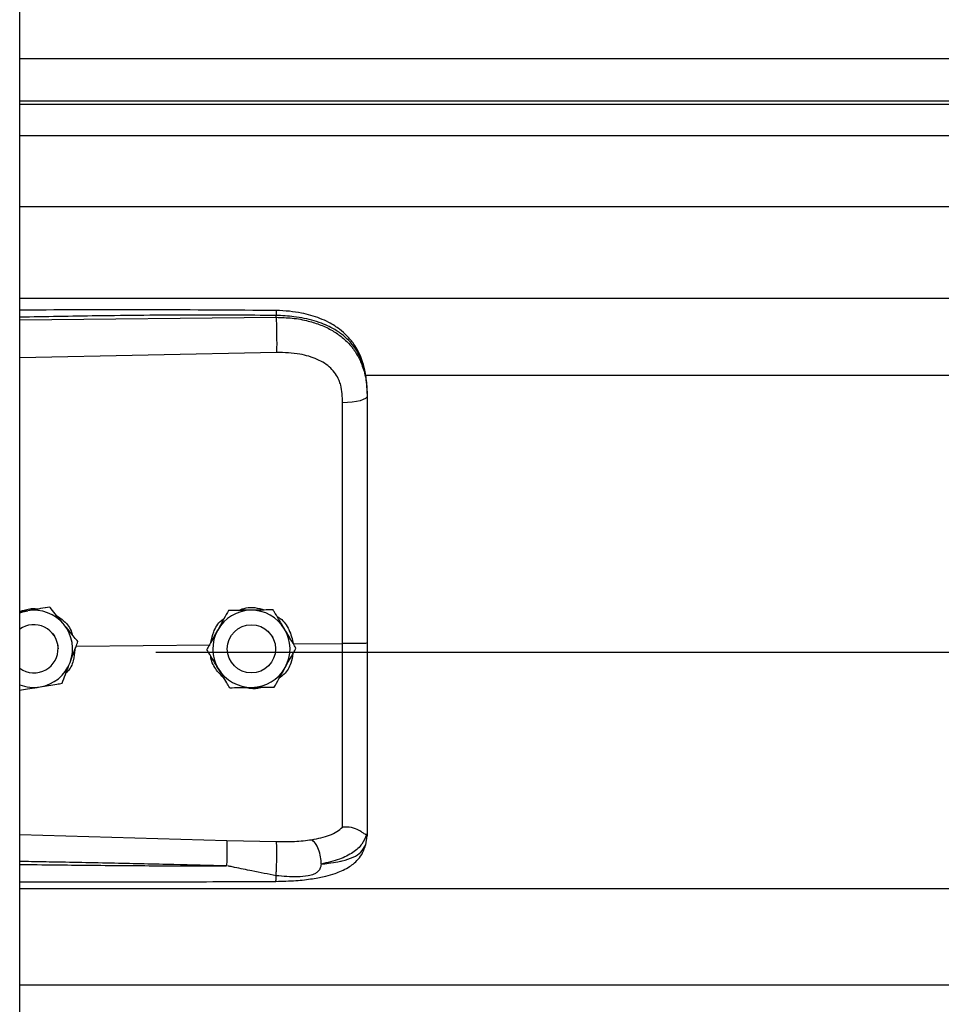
# Model space of a CAD drawing. Header units: inches. Extents: x 170 to 284, y 215 to 248.
# Tile 722 of 1056: x 227.164 to 227.368, y 222.146 to 222.364. Entities that reach past the tile are written whole.
import ezdxf

# ---------------------------------------------------------------- set-up
doc = ezdxf.new("R2010")
doc.units = ezdxf.units.IN
doc.header["$LTSCALE"] = 0.25
doc.header["$MEASUREMENT"] = 0
doc.layers.add('RH TOP OF HOOD', color=7, linetype='Continuous')

msp = doc.modelspace()

# ---------------------------------------------------------------- linework, layer by layer
at = {"layer": 'RH TOP OF HOOD'}
for p, q in [((227.163613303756, 220.1328032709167), (227.163613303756, 224.3332527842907)), ((227.163613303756, 222.3556119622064), (231.195933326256, 222.3556119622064)), ((231.195933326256, 222.3461266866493), (227.163613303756, 222.3461266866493)), ((227.163613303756, 222.3454873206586), (231.195933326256, 222.3454873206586)), ((227.163613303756, 222.3384692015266), (231.195933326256, 222.3384692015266)), ((227.163613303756, 222.3227851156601), (231.195933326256, 222.3227851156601)), ((227.163613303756, 222.3023971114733), (231.195933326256, 222.3023971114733)), ((227.163613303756, 222.2976487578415), (227.2204605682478, 222.2981854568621)), ((227.2204605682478, 222.2981854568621), (227.2204605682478, 222.2985968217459)), ((227.2205565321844, 222.2903966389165), (227.163613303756, 222.2891870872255)), ((227.2401614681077, 222.2853214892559), (231.119382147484, 222.2853214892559)), ((227.240656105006, 222.2812622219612), (227.240656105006, 222.28077390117)), ((227.1702658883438, 222.2339169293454), (227.1693373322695, 222.2337658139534)), ((227.1702658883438, 222.2339152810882), (227.1702658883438, 222.2339169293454)), ((227.1653878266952, 222.2331207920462), (227.163613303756, 222.2328319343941)), ((227.2099049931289, 222.2331571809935), (227.2099049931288, 222.2331588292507)), ((227.2197884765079, 222.2333054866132), (227.2197884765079, 222.2333071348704)), ((227.1709067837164, 222.2280566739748), (227.1712977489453, 222.2275116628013)), ((227.2186290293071, 222.2285799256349), (227.2195679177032, 222.2274160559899)), ((227.2195679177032, 222.2274160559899), (227.2197099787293, 222.2271629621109)), ((227.1761474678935, 222.2252782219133), (227.205845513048, 222.2255625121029)), ((227.1765196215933, 222.2262604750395), (227.1765196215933, 222.2262621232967)), ((227.2096249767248, 222.224671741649), (227.2096585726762, 222.2252703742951)), ((227.2203072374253, 222.2251118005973), (227.2203253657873, 222.2246717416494)), ((227.2242848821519, 222.2257390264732), (227.2351984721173, 222.2258434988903)), ((227.1721136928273, 222.224670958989), (227.1721136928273, 222.2246717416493)), ((227.193781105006, 222.2239290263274), (231.165765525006, 222.2239290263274)), ((227.2050916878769, 222.2245236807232), (227.2050916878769, 222.2245253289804)), ((227.2096249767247, 222.2246717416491), (227.2096249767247, 222.2246709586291)), ((227.2203253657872, 222.2246709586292), (227.2203253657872, 222.2246717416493)), ((227.2248586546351, 222.2248202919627), (227.2248586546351, 222.2248219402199)), ((227.240656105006, 222.1837208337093), (227.240656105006, 222.1831920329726)), ((227.163613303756, 222.1835153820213), (227.2095489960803, 222.1821835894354)), ((227.2095489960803, 222.1821835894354), (227.2205346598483, 222.1819214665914)), ((227.2403164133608, 222.1812068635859), (227.240656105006, 222.1831920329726)), ((227.163613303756, 222.171543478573), (231.195933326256, 222.171543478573)), ((227.163613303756, 222.1501644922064), (231.195933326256, 222.1501644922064))]:
    msp.add_line(p, q, dxfattribs=at)
at = {"layer": 'RH TOP OF HOOD', "flags": 128}
for points in [[(227.240656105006, 222.28077390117), (227.2405521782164, 222.2804781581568), (227.2402442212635, 222.2801932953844), (227.239743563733, 222.2799297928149), (227.2390686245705, 222.2796973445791), (227.238244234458, 222.2795045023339), (227.2373007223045, 222.2793583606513), (227.2362727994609, 222.2792642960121), (227.235198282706, 222.2792257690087)], [(227.163613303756, 222.2326313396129), (227.1642967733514, 222.2328689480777), (227.1653878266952, 222.2331207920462)], [(227.1720481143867, 222.2255068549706), (227.1720936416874, 222.2251345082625), (227.1721136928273, 222.2246717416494)]]:
    msp.add_lwpolyline(points, dxfattribs=at)
at = {"layer": 'RH TOP OF HOOD'}
msp.add_circle((227.2149751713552, 222.224670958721), 0.005350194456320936, dxfattribs=at)
for centre, radius, start, end in [((227.1667634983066, 222.2246717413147), 0.00856031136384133, 39.24773070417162, 99.24772960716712), ((227.2149751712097, 222.2246717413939), 0.00856031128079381, 90.85968127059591, 150.8596805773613), ((227.2149751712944, 222.2246717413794), 0.008560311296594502, 30.85968260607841, 90.85968183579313), ((227.1667634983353, 222.2246709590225), 0.005350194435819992, 300.0097421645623, 126.0718999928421), ((227.1667634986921, 222.2246717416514), 0.008560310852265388, 339.2477292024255, 39.24773059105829), ((227.2149751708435, 222.2246717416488), 0.00856031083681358, 150.8596808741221, 210.8596823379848), ((227.2149751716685, 222.2246717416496), 0.008560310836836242, 330.8596808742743, 30.85968233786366), ((227.166763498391, 222.2246717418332), 0.008560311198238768, 279.2477290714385, 339.2477287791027), ((227.1667634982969, 222.2246709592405), 0.005350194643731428, 233.9281021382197, 300.0097413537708), ((227.2149751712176, 222.224671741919), 0.008560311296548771, 210.8596826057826, 270.8596818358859), ((227.2149751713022, 222.2246717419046), 0.008560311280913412, 270.8596812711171, 330.8596805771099), ((227.1667634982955, 222.2246717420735), 0.008560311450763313, 248.4076756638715, 279.2477294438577)]:
    msp.add_arc(centre, radius, start, end, dxfattribs=at)
for points, knots in [([(227.2204419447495, 222.299688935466), (227.2112249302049, 222.2997568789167), (227.1931380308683, 222.2998902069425), (227.17419448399, 222.2998328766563), (227.1644687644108, 222.2997800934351), (227.163613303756, 222.299775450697)], [0, 0, 0, 0, 0.4865830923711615, 0.9548405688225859, 1, 1, 1, 1]), ([(227.2204417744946, 222.2996730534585), (227.2204429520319, 222.2996770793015), (227.2204469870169, 222.2996908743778), (227.2204522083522, 222.2995759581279), (227.2204588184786, 222.2992831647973), (227.2204598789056, 222.2988672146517), (227.2204605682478, 222.2985968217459)], [0, 0, 0, 0, 0.09787641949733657, 0.3353863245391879, 0.5679606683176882, 1, 1, 1, 1]), ([(227.2405696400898, 222.2833053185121), (227.2404506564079, 222.2843757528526), (227.2402352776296, 222.2863134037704), (227.2394903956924, 222.2888320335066), (227.2386331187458, 222.2907417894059), (227.2375579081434, 222.2924944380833), (227.236242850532, 222.294082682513), (227.2347721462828, 222.295377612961), (227.2333984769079, 222.2963374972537), (227.2319558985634, 222.2971689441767), (227.2295777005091, 222.2982360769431), (227.2266412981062, 222.299048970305), (227.2233323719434, 222.2995774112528), (227.2214406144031, 222.2996504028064), (227.2204419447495, 222.299688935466)], [0, 0, 0, 0, 0.1084465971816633, 0.1963050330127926, 0.2691828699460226, 0.3279968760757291, 0.4149595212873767, 0.4916410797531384, 0.5389760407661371, 0.5941910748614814, 0.6694152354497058, 0.8148545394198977, 0.9022606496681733, 1, 1, 1, 1]), ([(227.2204605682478, 222.2985968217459), (227.2141547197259, 222.2986361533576), (227.2009156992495, 222.2987187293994), (227.1819660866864, 222.2985375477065), (227.169325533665, 222.2983165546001), (227.163613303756, 222.2982166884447)], [0, 0, 0, 0, 0.3326703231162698, 0.6984356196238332, 1, 1, 1, 1]), ([(227.240656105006, 222.2812622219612), (227.240593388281, 222.2826186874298), (227.2404749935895, 222.2851793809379), (227.2395054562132, 222.2886703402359), (227.2382162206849, 222.291082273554), (227.2368523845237, 222.2927849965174), (227.2357694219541, 222.2938283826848), (227.2347104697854, 222.2946568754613), (227.2337210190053, 222.2953168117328), (227.2324866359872, 222.2960118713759), (227.2308926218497, 222.2967375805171), (227.2282289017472, 222.2976456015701), (227.2246938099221, 222.2984055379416), (227.2217872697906, 222.2985368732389), (227.2204605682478, 222.2985968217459)], [0, 0, 0, 0, 0.1307156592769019, 0.2467609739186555, 0.3577928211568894, 0.4170971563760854, 0.4791482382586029, 0.5177152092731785, 0.5590896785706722, 0.6032945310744, 0.6633484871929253, 0.735369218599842, 0.8792082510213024, 1, 1, 1, 1]), ([(227.2204605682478, 222.2981854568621), (227.2204822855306, 222.2976096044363), (227.2205273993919, 222.2964133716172), (227.2205684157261, 222.2941883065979), (227.2205816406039, 222.2920109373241), (227.2205646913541, 222.290921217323), (227.2205565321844, 222.2903966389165)], [0, 0, 0, 0, 0.2406941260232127, 0.499999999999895, 0.7593058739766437, 1, 1, 1, 1]), ([(227.2204605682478, 222.2981854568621), (227.2216573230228, 222.2981537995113), (227.2240896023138, 222.2980894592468), (227.2274191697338, 222.297470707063), (227.2303975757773, 222.2965275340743), (227.2329292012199, 222.2953139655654), (227.2351748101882, 222.2937680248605), (227.2370374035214, 222.2919328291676), (227.2385310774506, 222.2897976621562), (227.2397003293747, 222.2872431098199), (227.240497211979, 222.2841667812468), (227.240602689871, 222.2819144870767), (227.240656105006, 222.28077390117)], [0, 0, 0, 0, 0.1094013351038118, 0.2223468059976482, 0.315179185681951, 0.4102231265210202, 0.5012749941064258, 0.5946006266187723, 0.6834485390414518, 0.7745330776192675, 0.8858211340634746, 1, 1, 1, 1]), ([(227.2347726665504, 222.2831590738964), (227.2347726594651, 222.283159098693), (227.2346701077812, 222.2835180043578), (227.2341749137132, 222.2849241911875), (227.2326388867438, 222.2871268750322), (227.2295718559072, 222.2890301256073), (227.2254556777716, 222.2902417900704), (227.2223029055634, 222.29034144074), (227.2205565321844, 222.2903966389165)], [0, 0, 0, 0, 4.497367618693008e-06, 0.06509473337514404, 0.261670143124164, 0.4753105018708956, 0.709365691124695, 1, 1, 1, 1]), ([(227.235198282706, 222.2792257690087), (227.2351283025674, 222.2805504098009), (227.2350583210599, 222.2818750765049), (227.234772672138, 222.2831590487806), (227.2347726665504, 222.2831590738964)], [0, 0, 0, 0, 0.999980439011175, 1, 1, 1, 1]), ([(227.240656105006, 222.28077390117), (227.240656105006, 222.2771437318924), (227.240656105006, 222.2698728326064), (227.240656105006, 222.2587920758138), (227.240656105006, 222.2476094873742), (227.240656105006, 222.2366408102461), (227.240656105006, 222.2293929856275), (227.240656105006, 222.2259131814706)], [0, 0, 0, 0, 0.2027568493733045, 0.4061035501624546, 0.60886041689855, 0.8122072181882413, 1, 1, 1, 1]), ([(227.2351984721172, 222.2258435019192), (227.2351984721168, 222.2258435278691), (227.235198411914, 222.2292298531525), (227.2351983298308, 222.2362765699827), (227.2351982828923, 222.2469497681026), (227.2351982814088, 222.2578258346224), (227.2351982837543, 222.2686131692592), (227.2351982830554, 222.2756882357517), (227.235198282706, 222.2792257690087)], [0, 0, 0, 0, 1.439079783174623e-06, 0.1877923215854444, 0.3908439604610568, 0.5938956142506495, 0.796947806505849, 1, 1, 1, 1]), ([(227.1702658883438, 222.2339152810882), (227.1695903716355, 222.2338052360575), (227.1682234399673, 222.233582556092), (227.1665583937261, 222.2333113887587), (227.1656051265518, 222.2331561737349), (227.1653878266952, 222.2331207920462)], [0, 0, 0, 0, 0.42997043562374, 0.870060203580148, 0.9999999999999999, 0.9999999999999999, 0.9999999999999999, 0.9999999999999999]), ([(227.1733927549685, 222.2300897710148), (227.173269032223, 222.2302412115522), (227.1723013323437, 222.231425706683), (227.1712402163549, 222.2327244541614), (227.1703608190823, 222.2338007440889), (227.1702658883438, 222.2339169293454)], [0, 0, 0, 0, 0.1156468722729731, 0.9045342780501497, 1, 1, 1, 1]), ([(227.1733927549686, 222.2300876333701), (227.173269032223, 222.2302390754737), (227.1723013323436, 222.2314235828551), (227.1712402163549, 222.2327225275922), (227.1703608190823, 222.2337990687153), (227.1702658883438, 222.2339152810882)], [0, 0, 0, 0, 0.115646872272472, 0.9045342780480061, 1, 1, 1, 1]), ([(227.2120514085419, 222.2331911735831), (227.2126203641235, 222.2334044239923), (227.2138018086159, 222.2338472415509), (227.2158463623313, 222.2339023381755), (227.2171835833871, 222.2334955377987), (227.217895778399, 222.2332788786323)], [0, 0, 0, 0, 0.3027399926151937, 0.6286439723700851, 1, 1, 1, 1]), ([(227.163613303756, 222.2329508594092), (227.1644509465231, 222.2332314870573), (227.1658601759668, 222.2337036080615), (227.1673332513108, 222.2335849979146), (227.1679307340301, 222.2335368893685)], [0, 0, 0, 0, 0.5943977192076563, 1, 1, 1, 1]), ([(227.1715370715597, 222.2322209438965), (227.1721864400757, 222.2317931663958), (227.1736774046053, 222.230810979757), (227.1749790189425, 222.2290785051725), (227.1752549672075, 222.2278421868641), (227.1753103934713, 222.227593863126)], [0, 0, 0, 0, 0.3814222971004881, 0.875754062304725, 1, 1, 1, 1]), ([(227.2099049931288, 222.2331588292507), (227.2095717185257, 222.2325611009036), (227.2088973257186, 222.2313515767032), (227.2080758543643, 222.2298781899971), (227.2076055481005, 222.2290346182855), (227.2074983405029, 222.2288423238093)], [0, 0, 0, 0, 0.4299704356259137, 0.8700602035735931, 1, 1, 1, 1]), ([(227.2099049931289, 222.2331571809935), (227.2095717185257, 222.2325593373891), (227.2088973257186, 222.2313495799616), (227.2080758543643, 222.229876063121), (227.2076055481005, 222.2290324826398), (227.2074983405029, 222.2288401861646)], [0, 0, 0, 0, 0.4299704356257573, 0.8700602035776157, 1, 1, 1, 1]), ([(227.2148467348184, 222.2332332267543), (227.2135746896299, 222.2332141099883), (227.2118781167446, 222.2331886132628), (227.2102999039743, 222.2331647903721), (227.2099049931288, 222.2331588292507)], [0, 0, 0, 0, 0.7497733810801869, 0.9999999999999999, 0.9999999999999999, 0.9999999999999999, 0.9999999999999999]), ([(227.2148467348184, 222.2332310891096), (227.21357468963, 222.2332120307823), (227.2118781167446, 222.2331866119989), (227.2102999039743, 222.2331630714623), (227.2099049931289, 222.2331571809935)], [0, 0, 0, 0, 0.749773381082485, 1, 1, 1, 1]), ([(227.2197884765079, 222.2333071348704), (227.2191041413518, 222.2332969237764), (227.2177193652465, 222.2332762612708), (227.216032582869, 222.2332510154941), (227.2150668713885, 222.233236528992), (227.2148467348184, 222.2332332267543)], [0, 0, 0, 0, 0.4299704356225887, 0.870060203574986, 0.9999999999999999, 0.9999999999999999, 0.9999999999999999, 0.9999999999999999]), ([(227.2197884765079, 222.2333054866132), (227.2191041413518, 222.233295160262), (227.2177193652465, 222.2332742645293), (227.2160325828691, 222.233248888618), (227.2150668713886, 222.2332343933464), (227.2148467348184, 222.2332310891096)], [0, 0, 0, 0, 0.4299704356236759, 0.8700602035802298, 1, 1, 1, 1]), ([(227.2223235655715, 222.229064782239), (227.2222232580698, 222.2292326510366), (227.2214387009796, 222.2305456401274), (227.2205784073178, 222.2319852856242), (227.2198654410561, 222.2331783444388), (227.2197884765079, 222.2333071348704)], [0, 0, 0, 0, 0.1156468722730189, 0.9045342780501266, 1, 1, 1, 1]), ([(227.2223235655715, 222.2290626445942), (227.2222232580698, 222.2292305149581), (227.2214387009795, 222.2305435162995), (227.2205784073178, 222.231983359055), (227.2198654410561, 222.2331766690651), (227.2197884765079, 222.2333054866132)], [0, 0, 0, 0, 0.1156468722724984, 0.9045342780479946, 1, 1, 1, 1]), ([(227.2206633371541, 222.2318431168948), (227.2209084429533, 222.2316952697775), (227.2220412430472, 222.2310119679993), (227.223515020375, 222.2289125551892), (227.2240221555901, 222.2268220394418), (227.2242848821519, 222.2257390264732)], [0, 0, 0, 0, 0.1174426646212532, 0.5427821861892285, 1, 1, 1, 1]), ([(227.1765196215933, 222.2262621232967), (227.1762555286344, 222.2265854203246), (227.1752563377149, 222.2278086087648), (227.174182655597, 222.22912287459), (227.1733927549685, 222.2300897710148)], [0, 0, 0, 0, 0.2643068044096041, 1, 1, 1, 1]), ([(227.1765196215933, 222.2262604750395), (227.1762555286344, 222.2265836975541), (227.1752563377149, 222.2278066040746), (227.174182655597, 222.2291207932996), (227.1733927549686, 222.2300876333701)], [0, 0, 0, 0, 0.2643068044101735, 1, 1, 1, 1]), ([(227.2060093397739, 222.2261714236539), (227.2061717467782, 222.2269233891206), (227.2065506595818, 222.2286778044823), (227.2076800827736, 222.2305183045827), (227.2087198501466, 222.2312496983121), (227.2089184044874, 222.2313893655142)], [0, 0, 0, 0, 0.3776771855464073, 0.8811610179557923, 1, 1, 1, 1]), ([(227.2074983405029, 222.2288423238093), (227.2068788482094, 222.2277311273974), (227.2060526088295, 222.2262490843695), (227.2052840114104, 222.2248703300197), (227.2050916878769, 222.2245253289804)], [0, 0, 0, 0, 0.7497733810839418, 0.9999999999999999, 0.9999999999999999, 0.9999999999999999, 0.9999999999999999]), ([(227.2074983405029, 222.2288401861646), (227.2068788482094, 222.2277290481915), (227.2060526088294, 222.2262470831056), (227.2052840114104, 222.2248686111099), (227.2050916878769, 222.2245236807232)], [0, 0, 0, 0, 0.7497733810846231, 1, 1, 1, 1]), ([(227.2248586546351, 222.2248219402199), (227.2246445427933, 222.2251803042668), (227.2238344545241, 222.2265361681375), (227.2229639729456, 222.2279930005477), (227.2223235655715, 222.229064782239)], [0, 0, 0, 0, 0.2643068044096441, 1, 1, 1, 1]), ([(227.2248586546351, 222.2248202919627), (227.2246445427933, 222.2251785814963), (227.2238344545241, 222.2265341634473), (227.2229639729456, 222.2279909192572), (227.2223235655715, 222.2290626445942)], [0, 0, 0, 0, 0.2643068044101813, 1, 1, 1, 1]), ([(227.1747684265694, 222.2216385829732), (227.1752191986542, 222.2228282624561), (227.1758204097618, 222.2244149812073), (227.1763796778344, 222.2258911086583), (227.1765196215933, 222.2262604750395)], [0, 0, 0, 0, 0.7497733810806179, 1, 1, 1, 1]), ([(227.2351982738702, 222.1851529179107), (227.2351982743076, 222.1854156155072), (227.2351982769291, 222.1869900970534), (227.2351982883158, 222.1904214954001), (227.2351983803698, 222.1960228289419), (227.2351986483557, 222.2024626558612), (227.2351990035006, 222.2096886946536), (227.2351992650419, 222.2175635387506), (227.2351992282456, 222.2230915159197), (227.2351991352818, 222.2258434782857), (227.2351991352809, 222.2258435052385)], [0, 0, 0, 0, 0.03155846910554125, 0.1891461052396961, 0.3467338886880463, 0.5043277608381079, 0.6619226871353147, 0.8309600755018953, 0.9999983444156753, 1, 1, 1, 1]), ([(227.240656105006, 222.2259131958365), (227.240574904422, 222.2259018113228), (227.240412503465, 222.2258790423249), (227.2391596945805, 222.2258510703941), (227.2373622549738, 222.2258350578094), (227.2359201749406, 222.2258406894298), (227.2351991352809, 222.2258435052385)], [0, 0, 0, 0, 0.2500007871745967, 0.5000009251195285, 0.7500005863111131, 1, 1, 1, 1]), ([(227.240656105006, 222.2259131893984), (227.240656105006, 222.2228758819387), (227.240656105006, 222.2167004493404), (227.240656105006, 222.2079134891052), (227.240656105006, 222.1997468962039), (227.240656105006, 222.1931668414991), (227.240656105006, 222.1877821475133), (227.240656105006, 222.1850816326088), (227.240656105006, 222.1837208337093)], [0, 0, 0, 0, 0.1870908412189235, 0.3803918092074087, 0.5558755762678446, 0.7364481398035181, 0.8671952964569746, 1, 1, 1, 1]), ([(227.1758536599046, 222.2245027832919), (227.1757775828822, 222.2236770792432), (227.1756155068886, 222.2219179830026), (227.1747666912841, 222.2201100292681), (227.1739824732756, 222.21940933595), (227.1738936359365, 222.2193299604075)], [0, 0, 0, 0, 0.4395923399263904, 0.9365162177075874, 1, 1, 1, 1]), ([(227.2076267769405, 222.2202808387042), (227.2075264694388, 222.2204487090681), (227.2067419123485, 222.2217617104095), (227.2058816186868, 222.223201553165), (227.2051686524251, 222.224394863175), (227.2050916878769, 222.2245236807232)], [0, 0, 0, 0, 0.1156468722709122, 0.9045342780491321, 1, 1, 1, 1]), ([(227.2089075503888, 222.2181374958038), (227.2082564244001, 222.2187996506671), (227.2069083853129, 222.2201705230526), (227.2060067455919, 222.2220414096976), (227.205962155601, 222.2230544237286), (227.2059615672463, 222.2230677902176)], [0, 0, 0, 0, 0.4797011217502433, 0.9931347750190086, 1, 1, 1, 1]), ([(227.2241787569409, 222.2236006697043), (227.224066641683, 222.2228874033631), (227.2238039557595, 222.2212162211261), (227.2226496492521, 222.2192935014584), (227.2215149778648, 222.2184420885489), (227.221150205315, 222.2181683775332)], [0, 0, 0, 0, 0.3356490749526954, 0.7864254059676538, 1, 1, 1, 1]), ([(227.2224520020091, 222.2205032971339), (227.2230714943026, 222.2216144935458), (227.2238977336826, 222.2230965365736), (227.2246663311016, 222.2244752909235), (227.2248586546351, 222.2248202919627)], [0, 0, 0, 0, 0.7497733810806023, 1, 1, 1, 1]), ([(227.1730172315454, 222.2170171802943), (227.1732597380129, 222.2176571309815), (227.1737504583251, 222.2189520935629), (227.1743481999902, 222.2205295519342), (227.1746904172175, 222.221432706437), (227.1747684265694, 222.2216385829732)], [0, 0, 0, 0, 0.4299704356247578, 0.8700602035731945, 0.9999999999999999, 0.9999999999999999, 0.9999999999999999, 0.9999999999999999]), ([(227.2101618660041, 222.2160384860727), (227.2099477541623, 222.2163967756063), (227.2091376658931, 222.2177523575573), (227.2082671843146, 222.2192091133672), (227.2076267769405, 222.2202808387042)], [0, 0, 0, 0, 0.2643068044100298, 1, 1, 1, 1]), ([(227.2200453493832, 222.2161867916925), (227.2203786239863, 222.2167845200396), (227.2210530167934, 222.21799404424), (227.2218744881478, 222.219467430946), (227.2223447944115, 222.2203110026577), (227.2224520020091, 222.2205032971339)], [0, 0, 0, 0, 0.4299704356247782, 0.8700602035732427, 1, 1, 1, 1]), ([(227.1681391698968, 222.2162226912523), (227.169394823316, 222.2164271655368), (227.1710695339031, 222.2166998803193), (227.1726274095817, 222.2169536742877), (227.1730172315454, 222.2170171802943)], [0, 0, 0, 0, 0.7497733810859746, 1, 1, 1, 1]), ([(227.163613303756, 222.2154860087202), (227.1641730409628, 222.2155770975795), (227.16542477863, 222.2157807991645), (227.1669687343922, 222.21603212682), (227.1679218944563, 222.2161873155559), (227.1681391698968, 222.2162226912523)], [0, 0, 0, 0, 0.3844201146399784, 0.8596768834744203, 1, 1, 1, 1]), ([(227.2101618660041, 222.2160384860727), (227.2108462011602, 222.2160486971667), (227.2122309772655, 222.2160693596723), (227.213917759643, 222.216094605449), (227.2148834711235, 222.2161090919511), (227.2151036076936, 222.2161123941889)], [0, 0, 0, 0, 0.4299704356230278, 0.8700602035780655, 1, 1, 1, 1]), ([(227.2172478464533, 222.2161446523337), (227.2171539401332, 222.2161080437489), (227.2163795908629, 222.2158061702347), (227.215083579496, 222.2157471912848), (227.2139755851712, 222.2159997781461), (227.2135816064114, 222.2160895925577)], [0, 0, 0, 0, 0.0816716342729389, 0.6734623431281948, 1, 1, 1, 1]), ([(227.2151036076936, 222.2161123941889), (227.2163756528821, 222.2161315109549), (227.2180722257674, 222.2161570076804), (227.2196504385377, 222.2161808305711), (227.2200453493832, 222.2161867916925)], [0, 0, 0, 0, 0.7497733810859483, 1, 1, 1, 1]), ([(227.2283641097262, 222.1823288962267), (227.2297376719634, 222.1826167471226), (227.2318220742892, 222.1830535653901), (227.2339978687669, 222.1840942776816), (227.2347968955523, 222.1847995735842), (227.2351983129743, 222.1851539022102)], [0, 0, 0, 0, 0.4901989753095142, 0.7438846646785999, 0.9999999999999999, 0.9999999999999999, 0.9999999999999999, 0.9999999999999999]), ([(227.2404590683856, 222.1834705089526), (227.2404099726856, 222.1834619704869), (227.2403091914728, 222.1834444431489), (227.2400175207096, 222.1836306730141), (227.2395521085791, 222.1839615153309), (227.2386758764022, 222.1845415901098), (227.2371966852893, 222.1851597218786), (227.2358558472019, 222.1851558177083), (227.235198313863, 222.185153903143)], [0, 0, 0, 0, 0.1136768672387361, 0.2333502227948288, 0.3620694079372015, 0.501916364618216, 0.7557448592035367, 0.9999999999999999, 0.9999999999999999, 0.9999999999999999, 0.9999999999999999]), ([(227.240656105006, 222.1837208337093), (227.2406560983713, 222.1837195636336), (227.240656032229, 222.1837069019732), (227.240648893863, 222.183602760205), (227.2405504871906, 222.1835244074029), (227.2404627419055, 222.1834545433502)], [0, 0, 0, 0, 0.01193493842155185, 0.118981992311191, 1, 1, 1, 1]), ([(227.2095490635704, 222.1821835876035), (227.2095557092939, 222.1819447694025), (227.2095659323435, 222.1815773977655), (227.209563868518, 222.180715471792), (227.2095562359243, 222.1799406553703), (227.2095420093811, 222.1790801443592), (227.2095170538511, 222.1779207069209), (227.2094906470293, 222.1770773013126), (227.2094734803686, 222.1765290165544)], [0, 0, 0, 0, 0.2394514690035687, 0.3683457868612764, 0.4999761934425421, 0.6316105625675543, 0.7605158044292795, 0.9999999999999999, 0.9999999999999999, 0.9999999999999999, 0.9999999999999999]), ([(227.2204492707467, 222.1743509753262), (227.2204652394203, 222.1745915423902), (227.2204989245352, 222.1750990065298), (227.2205437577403, 222.1761091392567), (227.2205808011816, 222.1772965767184), (227.2206035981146, 222.1785684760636), (227.2206087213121, 222.1797719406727), (227.2205963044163, 222.1807678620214), (227.2205712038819, 222.1815072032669), (227.2205464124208, 222.1817882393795), (227.2205346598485, 222.1819214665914)], [0, 0, 0, 0, 0.1098512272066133, 0.2317256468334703, 0.3631776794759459, 0.4999999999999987, 0.6368223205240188, 0.7682743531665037, 0.890148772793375, 1, 1, 1, 1]), ([(227.2205346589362, 222.1819214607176), (227.2218867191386, 222.1819141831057), (227.2245887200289, 222.1818996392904), (227.2270953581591, 222.1821841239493), (227.2283476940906, 222.1823262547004)], [0, 0, 0, 0, 0.5003922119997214, 1, 1, 1, 1]), ([(227.2304531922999, 222.1769277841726), (227.2304283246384, 222.1774577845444), (227.2303766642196, 222.1785588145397), (227.2299009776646, 222.1802212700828), (227.2291962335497, 222.1816093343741), (227.2286330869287, 222.1820947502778), (227.2283618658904, 222.1823285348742)], [0, 0, 0, 0, 0.2405618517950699, 0.4997464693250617, 0.7590693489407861, 1, 1, 1, 1]), ([(227.2404632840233, 222.1834703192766), (227.2401876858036, 222.1827483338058), (227.2396216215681, 222.1812654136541), (227.237568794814, 222.1794321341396), (227.2345805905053, 222.1778740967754), (227.2318535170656, 222.177250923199), (227.2304536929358, 222.1769310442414)], [0, 0, 0, 0, 0.2305257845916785, 0.4734878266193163, 0.7297379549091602, 0.9999999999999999, 0.9999999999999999, 0.9999999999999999, 0.9999999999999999]), ([(227.2204035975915, 222.173097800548), (227.2218916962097, 222.173133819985), (227.2246728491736, 222.1732011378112), (227.2284077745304, 222.1736241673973), (227.231283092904, 222.1741834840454), (227.233384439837, 222.1747919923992), (227.2349672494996, 222.1754001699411), (227.2363429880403, 222.1760954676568), (227.237614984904, 222.1769782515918), (227.2387421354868, 222.1780530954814), (227.239755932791, 222.1794719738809), (227.2401105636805, 222.1805739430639), (227.2402994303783, 222.1811608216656)], [0, 0, 0, 0, 0.1696911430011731, 0.31714096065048, 0.4424359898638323, 0.5384364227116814, 0.6083291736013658, 0.6840959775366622, 0.7426779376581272, 0.8151683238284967, 0.901563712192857, 1, 1, 1, 1]), ([(227.2304547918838, 222.1769293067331), (227.2310010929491, 222.1769864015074), (227.2323060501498, 222.1771227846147), (227.2337048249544, 222.1773509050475), (227.2346598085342, 222.1775447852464), (227.2358931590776, 222.1778226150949), (227.2375795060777, 222.1783888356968), (227.2393992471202, 222.1795143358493), (227.2400047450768, 222.1806317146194), (227.2403164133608, 222.1812068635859)], [0, 0, 0, 0, 0.1091879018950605, 0.2608187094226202, 0.3077983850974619, 0.3355235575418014, 0.5627886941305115, 0.7749539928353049, 1, 1, 1, 1]), ([(227.2094733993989, 222.1765266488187), (227.2055733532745, 222.1766259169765), (227.1973032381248, 222.1768364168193), (227.1841913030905, 222.1771185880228), (227.1732434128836, 222.1773311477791), (227.1662272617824, 222.1774592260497), (227.1640522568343, 222.1774972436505), (227.163613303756, 222.1775049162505)], [0, 0, 0, 0, 0.2551597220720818, 0.5410705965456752, 0.8577348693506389, 0.9712884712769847, 1, 1, 1, 1]), ([(227.163613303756, 222.1768598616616), (227.1662109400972, 222.176827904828), (227.1712769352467, 222.1767655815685), (227.1788410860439, 222.176684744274), (227.1864933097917, 222.1766154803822), (227.194251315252, 222.1765639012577), (227.2019738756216, 222.1765308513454), (227.2070107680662, 222.1765280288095), (227.209473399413, 222.1765266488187)], [0, 0, 0, 0, 0.1699411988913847, 0.3314248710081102, 0.494842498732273, 0.6705311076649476, 0.8389164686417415, 1, 1, 1, 1]), ([(227.2204492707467, 222.1743509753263), (227.2186684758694, 222.1746970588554), (227.2156134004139, 222.175290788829), (227.2121774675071, 222.1760108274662), (227.2104392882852, 222.176368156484), (227.2099417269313, 222.1764693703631), (227.2097911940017, 222.1764953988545), (227.2097408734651, 222.1765040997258)], [0, 0, 0, 0, 0.5022803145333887, 0.8616962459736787, 0.9584272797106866, 0.9861029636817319, 1, 1, 1, 1]), ([(227.2304545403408, 222.1769260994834), (227.2303800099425, 222.1765557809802), (227.2302761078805, 222.176039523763), (227.2299043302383, 222.1754421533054), (227.2294837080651, 222.1750092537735), (227.2286799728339, 222.1745647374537), (227.227202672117, 222.1742031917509), (227.2244418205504, 222.1739630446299), (227.2220450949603, 222.1741959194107), (227.2204492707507, 222.1743509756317)], [0, 0, 0, 0, 0.1001269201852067, 0.1395859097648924, 0.1897135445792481, 0.2582342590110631, 0.3697357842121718, 0.5803479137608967, 1, 1, 1, 1]), ([(227.163613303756, 222.172960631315), (227.1672794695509, 222.1729613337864), (227.1787519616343, 222.1729635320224), (227.197682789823, 222.1729913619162), (227.2129459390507, 222.1730628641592), (227.2204035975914, 222.1730978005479)], [0, 0, 0, 0, 0.1936599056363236, 0.6060178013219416, 0.9999999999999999, 0.9999999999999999, 0.9999999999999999, 0.9999999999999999]), ([(227.2204035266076, 222.1731196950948), (227.2204042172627, 222.1731128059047), (227.2204107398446, 222.1730477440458), (227.220421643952, 222.1732374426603), (227.2204357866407, 222.1735643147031), (227.2204444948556, 222.1739968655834), (227.2204484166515, 222.1742876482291), (227.2204492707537, 222.1743509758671)], [0, 0, 0, 0, 0.03436730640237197, 0.324566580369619, 0.6210149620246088, 0.9174633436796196, 1, 1, 1, 1])]:
    msp.add_open_spline(points, degree=3, knots=knots, dxfattribs=at)

doc.saveas('drawing.dxf')
